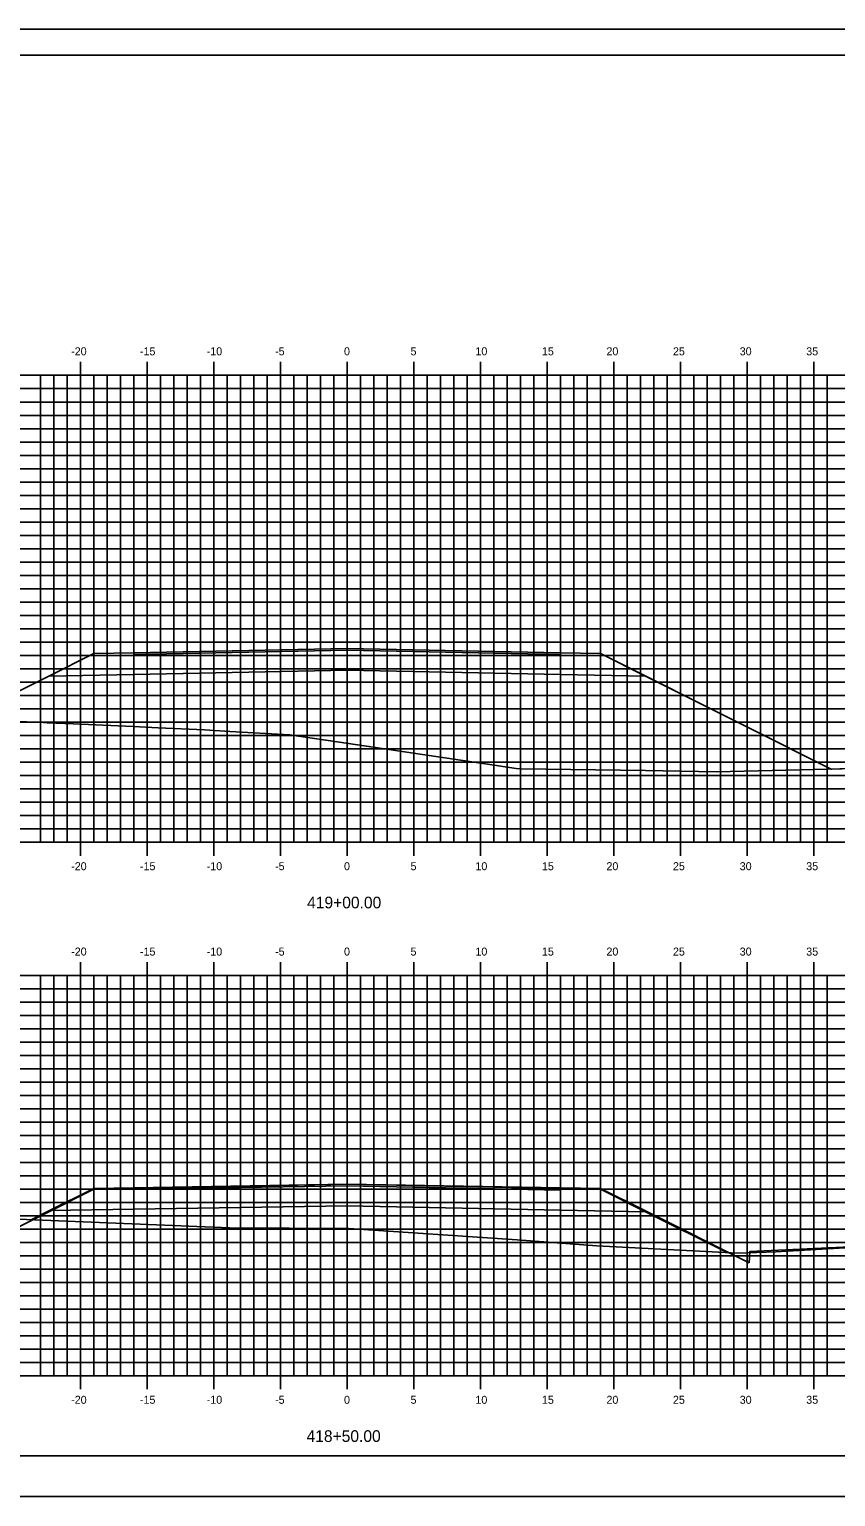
# Model space of a CAD drawing. Extents: x 1168600 to 1177589, y 610178 to 611246.
# Drawn here: x 1173609.2 to 1173669.7, y 610900.5 to 611010.5 of the extents above; entities that cross this region are included whole.
import ezdxf

# ---------------------------------------------------------------- set-up
doc = ezdxf.new("R2010")
doc.units = 0
for name, color, linetype in [('_Construction', 7, 'Continuous'), ('_Station Equation', 7, 'Continuous'), ('D_Roadway_Edge_TW', 7, 'Continuous'), ('D_Roadway_SubGrade', 7, 'Continuous'), ('D_Slope_Direction', 7, 'Continuous'), ('D_Text_Standard', 7, 'Continuous'), ('DIMENSIONS', 7, 'Continuous'), ('H_V ANNOTATION', 7, 'Continuous'), ('MAJOR', 7, 'Continuous'), ('MATCH LINES', 7, 'Continuous'), ('MINOR', 7, 'Continuous')]:
    doc.layers.add(name, color=color, linetype=linetype)

msp = doc.modelspace()

# ---------------------------------------------------------------- linework, layer by layer
at = {"layer": '_Construction'}
for p, q in [((1173718.1, 611008.6), (1173558.1, 611008.6)), ((1173558.1, 610903.6), (1173718.1, 610903.6))]:
    msp.add_line(p, q, dxfattribs=at)
msp.add_lwpolyline([(1173550, 610900.54), (1173720, 610900.54), (1173720, 611010.54), (1173550, 611010.54)], close=True, dxfattribs=at)
at = {"layer": '_Station Equation'}
for points in [[(1173603.01, 610958.19), (1173610.71, 610962.04), (1173610.71, 610962.04), (1173614.1, 610963.74), (1173614.1, 610963.74), (1173614.1, 610963.74), (1173617.1, 610963.8), (1173633.1, 610964.12), (1173633.1, 610964.12), (1173649.1, 610963.8), (1173649.1, 610963.8), (1173649.1, 610963.8), (1173652.1, 610963.74), (1173655.48, 610962.04), (1173655.48, 610962.04), (1173663.18, 610958.19), (1173663.18, 610958.19), (1173669.4, 610955.08), (1173669.4, 610955.08), (1173669.4, 610955.08), (1173669.4, 610955.08), (1173669.4, 610955.08), (1173669.4, 610955.08), (1173669.4, 610955.08), (1173669.45, 610955.08), (1173669.45, 610955.08), (1173669.45, 610955.08), (1173669.45, 610955.08), (1173673.01, 610955.22)], [(1173608.33, 610958.66), (1173609.76, 610958.6), (1173610.29, 610958.57), (1173610.59, 610958.56), (1173612.57, 610958.47), (1173617.04, 610958.27), (1173618.92, 610958.17), (1173622.4, 610958.03), (1173624.29, 610957.9), (1173628.78, 610957.65), (1173633.2, 610957), (1173644.12, 610955.37), (1173645.78, 610955.13), (1173646.12, 610955.09), (1173655.47, 610954.97), (1173660.78, 610954.88), (1173670.21, 610955.1), (1173679.65, 610955.44), (1173684.18, 610955.6), (1173685.04, 610956.03), (1173703.1, 610961.81)], [(1173563.1, 610924.18), (1173565.21, 610924), (1173581.78, 610921.94), (1173588.74, 610921.58), (1173606.55, 610921.41), (1173624.27, 610920.7), (1173633.23, 610920.63), (1173645.85, 610919.79), (1173651.84, 610919.34), (1173662.41, 610918.78), (1173665.26, 610918.9), (1173684.28, 610920), (1173687.79, 610918.68), (1173692.72, 610921.14), (1173700.87, 610924.46), (1173703.1, 610925.44)], [(1173603.08, 610918.07), (1173614.1, 610923.58), (1173614.1, 610923.58), (1173614.1, 610923.58), (1173617.1, 610923.64), (1173633.1, 610923.96), (1173633.1, 610923.96), (1173649.1, 610923.7), (1173649.1, 610923.7), (1173649.1, 610923.7), (1173652.1, 610923.64), (1173655.43, 610921.98), (1173655.43, 610921.98), (1173655.43, 610921.98), (1173663.25, 610918.07), (1173663.25, 610918.07), (1173663.25, 610918.07), (1173663.25, 610918.07), (1173663.25, 610918.07), (1173663.25, 610918.07), (1173663.25, 610918.07), (1173663.25, 610918.07), (1173663.3, 610918.91), (1173663.31, 610918.91), (1173663.31, 610918.91), (1173674.58, 610919.44)]]:
    msp.add_lwpolyline(points, dxfattribs=at)
at = {"layer": 'D_Roadway_Edge_TW'}
for points in [[(1173617.1, 610963.67), (1173617.1, 610963.8), (1173633.1, 610964.12), (1173649.1, 610963.8), (1173649.1, 610963.67), (1173633.1, 610963.99)], [(1173617.1, 610923.58), (1173617.1, 610923.7), (1173633.1, 610923.96), (1173649.1, 610923.64), (1173649.1, 610923.51), (1173633.1, 610923.83)]]:
    msp.add_lwpolyline(points, close=True, dxfattribs=at)
at = {"layer": 'D_Roadway_SubGrade'}
for points in [[(1173617.1, 610963.8), (1173614.1, 610963.74), (1173610.71, 610962.04), (1173617.1, 610962.17)], [(1173617.1, 610962.17), (1173617.1, 610963.67), (1173633.1, 610963.99), (1173649.1, 610963.67), (1173649.1, 610962.17), (1173633.1, 610962.49)], [(1173649.1, 610963.8), (1173652.1, 610963.74), (1173655.48, 610962.04), (1173649.1, 610962.17)], [(1173617.1, 610923.7), (1173614.1, 610923.64), (1173610.77, 610921.98), (1173617.1, 610922.08)], [(1173617.1, 610922.08), (1173617.1, 610923.58), (1173633.1, 610923.83), (1173649.1, 610923.51), (1173649.1, 610922.01), (1173633.1, 610922.33)], [(1173649.1, 610923.64), (1173652.1, 610923.58), (1173655.48, 610921.88), (1173649.1, 610922.01)]]:
    msp.add_lwpolyline(points, close=True, dxfattribs=at)
at = {"layer": 'D_Slope_Direction'}
for points in [[(1173652.1, 610963.74), (1173663.18, 610958.19)], [(1173663.18, 610958.19), (1173669.4, 610955.08)]]:
    msp.add_lwpolyline(points, dxfattribs=at)
at = {"layer": 'D_Text_Standard'}
for points in [[(1173604.42, 610958.9), (1173610.71, 610962.04), (1173614.1, 610963.74), (1173617.1, 610963.8), (1173633.1, 610964.12), (1173649.1, 610963.8), (1173652.1, 610963.74), (1173655.48, 610962.04), (1173663.18, 610958.19), (1173669.4, 610955.08)], [(1173609.4, 610921.29), (1173610.77, 610921.98), (1173614.1, 610923.64), (1173617.1, 610923.7), (1173633.1, 610923.96), (1173649.1, 610923.64), (1173652.1, 610923.58), (1173655.48, 610921.88), (1173661.6, 610918.83)]]:
    msp.add_lwpolyline(points, dxfattribs=at)
at = {"layer": 'DIMENSIONS'}
for points in [[(1173617.1, 610963.67), (1173617.1, 610963.67), (1173633.1, 610963.99), (1173649.1, 610963.67), (1173649.1, 610963.67), (1173633.1, 610963.99)], [(1173617.1, 610923.58), (1173617.1, 610923.58), (1173633.1, 610923.83), (1173649.1, 610923.51), (1173649.1, 610923.51), (1173633.1, 610923.83)]]:
    msp.add_lwpolyline(points, close=True, dxfattribs=at)
for points in [[(1173617.1, 610963.67), (1173617.1, 610963.67)], [(1173617.1, 610963.67), (1173617.1, 610963.67)], [(1173649.1, 610963.67), (1173649.1, 610963.67)], [(1173649.1, 610963.67), (1173649.1, 610963.67)], [(1173617.1, 610923.58), (1173617.1, 610923.58)], [(1173617.1, 610923.58), (1173617.1, 610923.58)], [(1173649.1, 610923.51), (1173649.1, 610923.51)], [(1173649.1, 610923.51), (1173649.1, 610923.51)]]:
    msp.add_lwpolyline(points, dxfattribs=at)
at = {"layer": 'MAJOR'}
for p, q in [((1173613.1, 610985.6), (1173613.1, 610984.6)), ((1173618.1, 610985.6), (1173618.1, 610984.6)), ((1173623.1, 610985.6), (1173623.1, 610984.6)), ((1173628.1, 610985.6), (1173628.1, 610984.6)), ((1173633.1, 610985.6), (1173633.1, 610984.6)), ((1173638.1, 610985.6), (1173638.1, 610984.6)), ((1173643.1, 610985.6), (1173643.1, 610984.6)), ((1173648.1, 610985.6), (1173648.1, 610984.6)), ((1173653.1, 610985.6), (1173653.1, 610984.6)), ((1173658.1, 610985.6), (1173658.1, 610984.6)), ((1173663.1, 610985.6), (1173663.1, 610984.6)), ((1173668.1, 610985.6), (1173668.1, 610984.6)), ((1173563.1, 610984.6), (1173703.1, 610984.6)), ((1173563.1, 610984.6), (1173703.1, 610984.6)), ((1173613.1, 610949.6), (1173613.1, 610984.6)), ((1173618.1, 610949.6), (1173618.1, 610984.6)), ((1173623.1, 610949.6), (1173623.1, 610984.6)), ((1173628.1, 610949.6), (1173628.1, 610984.6)), ((1173633.1, 610949.6), (1173633.1, 610984.6)), ((1173638.1, 610949.6), (1173638.1, 610984.6)), ((1173643.1, 610949.6), (1173643.1, 610984.6)), ((1173648.1, 610949.6), (1173648.1, 610984.6)), ((1173653.1, 610949.6), (1173653.1, 610984.6)), ((1173658.1, 610949.6), (1173658.1, 610984.6)), ((1173663.1, 610949.6), (1173663.1, 610984.6)), ((1173668.1, 610949.6), (1173668.1, 610984.6)), ((1173563.1, 610979.6), (1173703.1, 610979.6)), ((1173563.1, 610974.6), (1173703.1, 610974.6)), ((1173563.1, 610969.6), (1173703.1, 610969.6)), ((1173563.1, 610964.6), (1173703.1, 610964.6)), ((1173563.1, 610959.6), (1173703.1, 610959.6)), ((1173563.1, 610954.6), (1173703.1, 610954.6)), ((1173563.1, 610949.6), (1173703.1, 610949.6)), ((1173563.1, 610949.6), (1173703.1, 610949.6)), ((1173613.1, 610948.59), (1173613.1, 610949.6)), ((1173618.1, 610948.59), (1173618.1, 610949.6)), ((1173623.1, 610948.59), (1173623.1, 610949.6)), ((1173628.1, 610948.59), (1173628.1, 610949.6)), ((1173633.1, 610948.59), (1173633.1, 610949.6)), ((1173638.1, 610948.59), (1173638.1, 610949.6)), ((1173643.1, 610948.59), (1173643.1, 610949.6)), ((1173648.1, 610948.59), (1173648.1, 610949.6)), ((1173653.1, 610948.59), (1173653.1, 610949.6)), ((1173658.1, 610948.59), (1173658.1, 610949.6)), ((1173663.1, 610948.59), (1173663.1, 610949.6)), ((1173668.1, 610948.59), (1173668.1, 610949.6)), ((1173613.1, 610940.6), (1173613.1, 610939.6)), ((1173618.1, 610940.6), (1173618.1, 610939.6)), ((1173623.1, 610940.6), (1173623.1, 610939.6)), ((1173628.1, 610940.6), (1173628.1, 610939.6)), ((1173633.1, 610940.6), (1173633.1, 610939.6)), ((1173638.1, 610940.6), (1173638.1, 610939.6)), ((1173643.1, 610940.6), (1173643.1, 610939.6)), ((1173648.1, 610940.6), (1173648.1, 610939.6)), ((1173653.1, 610940.6), (1173653.1, 610939.6)), ((1173658.1, 610940.6), (1173658.1, 610939.6)), ((1173663.1, 610940.6), (1173663.1, 610939.6)), ((1173668.1, 610940.6), (1173668.1, 610939.6)), ((1173563.1, 610939.6), (1173703.1, 610939.6)), ((1173563.1, 610939.6), (1173703.1, 610939.6)), ((1173613.1, 610909.6), (1173613.1, 610939.6)), ((1173618.1, 610909.6), (1173618.1, 610939.6)), ((1173623.1, 610909.6), (1173623.1, 610939.6)), ((1173628.1, 610909.6), (1173628.1, 610939.6)), ((1173633.1, 610909.6), (1173633.1, 610939.6)), ((1173638.1, 610909.6), (1173638.1, 610939.6)), ((1173643.1, 610909.6), (1173643.1, 610939.6)), ((1173648.1, 610909.6), (1173648.1, 610939.6)), ((1173653.1, 610909.6), (1173653.1, 610939.6)), ((1173658.1, 610909.6), (1173658.1, 610939.6)), ((1173663.1, 610909.6), (1173663.1, 610939.6)), ((1173668.1, 610909.6), (1173668.1, 610939.6)), ((1173563.1, 610934.6), (1173703.1, 610934.6)), ((1173563.1, 610929.6), (1173703.1, 610929.6)), ((1173563.1, 610924.6), (1173703.1, 610924.6)), ((1173563.1, 610919.6), (1173703.1, 610919.6)), ((1173563.1, 610914.6), (1173703.1, 610914.6)), ((1173563.1, 610909.6), (1173703.1, 610909.6)), ((1173563.1, 610909.6), (1173703.1, 610909.6)), ((1173613.1, 610908.59), (1173613.1, 610909.6)), ((1173618.1, 610908.59), (1173618.1, 610909.6)), ((1173623.1, 610908.59), (1173623.1, 610909.6)), ((1173628.1, 610908.59), (1173628.1, 610909.6)), ((1173633.1, 610908.59), (1173633.1, 610909.6)), ((1173638.1, 610908.59), (1173638.1, 610909.6)), ((1173643.1, 610908.59), (1173643.1, 610909.6)), ((1173648.1, 610908.59), (1173648.1, 610909.6)), ((1173653.1, 610908.59), (1173653.1, 610909.6)), ((1173658.1, 610908.59), (1173658.1, 610909.6)), ((1173663.1, 610908.59), (1173663.1, 610909.6)), ((1173668.1, 610908.59), (1173668.1, 610909.6))]:
    msp.add_line(p, q, dxfattribs=at)
at = {"layer": 'MATCH LINES'}
for points in [[(1173617.1, 610963.8), (1173617.1, 610963.67)], [(1173649.1, 610963.8), (1173649.1, 610963.67)], [(1173617.1, 610923.7), (1173617.1, 610923.58)], [(1173649.1, 610923.64), (1173649.1, 610923.51)]]:
    msp.add_lwpolyline(points, dxfattribs=at)
at = {"layer": 'MINOR'}
for p, q in [((1173610.1, 610949.6), (1173610.1, 610984.6)), ((1173611.1, 610949.6), (1173611.1, 610984.6)), ((1173612.1, 610949.6), (1173612.1, 610984.6)), ((1173614.1, 610949.6), (1173614.1, 610984.6)), ((1173615.1, 610949.6), (1173615.1, 610984.6)), ((1173616.1, 610949.6), (1173616.1, 610984.6)), ((1173617.1, 610949.6), (1173617.1, 610984.6)), ((1173619.1, 610949.6), (1173619.1, 610984.6)), ((1173620.1, 610949.6), (1173620.1, 610984.6)), ((1173621.1, 610949.6), (1173621.1, 610984.6)), ((1173622.1, 610949.6), (1173622.1, 610984.6)), ((1173624.1, 610949.6), (1173624.1, 610984.6)), ((1173625.1, 610949.6), (1173625.1, 610984.6)), ((1173626.1, 610949.6), (1173626.1, 610984.6)), ((1173627.1, 610949.6), (1173627.1, 610984.6)), ((1173629.1, 610949.6), (1173629.1, 610984.6)), ((1173630.1, 610949.6), (1173630.1, 610984.6)), ((1173631.1, 610949.6), (1173631.1, 610984.6)), ((1173632.1, 610949.6), (1173632.1, 610984.6)), ((1173634.1, 610949.6), (1173634.1, 610984.6)), ((1173635.1, 610949.6), (1173635.1, 610984.6)), ((1173636.1, 610949.6), (1173636.1, 610984.6)), ((1173637.1, 610949.6), (1173637.1, 610984.6)), ((1173639.1, 610949.6), (1173639.1, 610984.6)), ((1173640.1, 610949.6), (1173640.1, 610984.6)), ((1173641.1, 610949.6), (1173641.1, 610984.6)), ((1173642.1, 610949.6), (1173642.1, 610984.6)), ((1173644.1, 610949.6), (1173644.1, 610984.6)), ((1173645.1, 610949.6), (1173645.1, 610984.6)), ((1173646.1, 610949.6), (1173646.1, 610984.6)), ((1173647.1, 610949.6), (1173647.1, 610984.6)), ((1173649.1, 610949.6), (1173649.1, 610984.6)), ((1173650.1, 610949.6), (1173650.1, 610984.6)), ((1173651.1, 610949.6), (1173651.1, 610984.6)), ((1173652.1, 610949.6), (1173652.1, 610984.6)), ((1173654.1, 610949.6), (1173654.1, 610984.6)), ((1173655.1, 610949.6), (1173655.1, 610984.6)), ((1173656.1, 610949.6), (1173656.1, 610984.6)), ((1173657.1, 610949.6), (1173657.1, 610984.6)), ((1173659.1, 610949.6), (1173659.1, 610984.6)), ((1173660.1, 610949.6), (1173660.1, 610984.6)), ((1173661.1, 610949.6), (1173661.1, 610984.6)), ((1173662.1, 610949.6), (1173662.1, 610984.6)), ((1173664.1, 610949.6), (1173664.1, 610984.6)), ((1173665.1, 610949.6), (1173665.1, 610984.6)), ((1173666.1, 610949.6), (1173666.1, 610984.6)), ((1173667.1, 610949.6), (1173667.1, 610984.6)), ((1173669.1, 610949.6), (1173669.1, 610984.6)), ((1173563.1, 610983.6), (1173703.1, 610983.6)), ((1173563.1, 610982.6), (1173703.1, 610982.6)), ((1173563.1, 610981.6), (1173703.1, 610981.6)), ((1173563.1, 610980.6), (1173703.1, 610980.6)), ((1173563.1, 610978.6), (1173703.1, 610978.6)), ((1173563.1, 610977.6), (1173703.1, 610977.6)), ((1173563.1, 610976.6), (1173703.1, 610976.6)), ((1173563.1, 610975.6), (1173703.1, 610975.6)), ((1173563.1, 610973.6), (1173703.1, 610973.6)), ((1173563.1, 610972.6), (1173703.1, 610972.6)), ((1173563.1, 610971.6), (1173703.1, 610971.6)), ((1173563.1, 610970.6), (1173703.1, 610970.6)), ((1173563.1, 610968.6), (1173703.1, 610968.6)), ((1173563.1, 610967.6), (1173703.1, 610967.6)), ((1173563.1, 610966.6), (1173703.1, 610966.6)), ((1173563.1, 610965.6), (1173703.1, 610965.6)), ((1173563.1, 610963.6), (1173703.1, 610963.6)), ((1173563.1, 610962.6), (1173703.1, 610962.6)), ((1173563.1, 610961.6), (1173703.1, 610961.6)), ((1173563.1, 610960.6), (1173703.1, 610960.6)), ((1173563.1, 610958.6), (1173703.1, 610958.6)), ((1173563.1, 610957.6), (1173703.1, 610957.6)), ((1173563.1, 610956.6), (1173703.1, 610956.6)), ((1173563.1, 610955.6), (1173703.1, 610955.6)), ((1173563.1, 610953.6), (1173703.1, 610953.6)), ((1173563.1, 610952.6), (1173703.1, 610952.6)), ((1173563.1, 610951.6), (1173703.1, 610951.6)), ((1173563.1, 610950.6), (1173703.1, 610950.6)), ((1173610.1, 610909.6), (1173610.1, 610939.6)), ((1173611.1, 610909.6), (1173611.1, 610939.6)), ((1173612.1, 610909.6), (1173612.1, 610939.6)), ((1173614.1, 610909.6), (1173614.1, 610939.6)), ((1173615.1, 610909.6), (1173615.1, 610939.6)), ((1173616.1, 610909.6), (1173616.1, 610939.6)), ((1173617.1, 610909.6), (1173617.1, 610939.6)), ((1173619.1, 610909.6), (1173619.1, 610939.6)), ((1173620.1, 610909.6), (1173620.1, 610939.6)), ((1173621.1, 610909.6), (1173621.1, 610939.6)), ((1173622.1, 610909.6), (1173622.1, 610939.6)), ((1173624.1, 610909.6), (1173624.1, 610939.6)), ((1173625.1, 610909.6), (1173625.1, 610939.6)), ((1173626.1, 610909.6), (1173626.1, 610939.6)), ((1173627.1, 610909.6), (1173627.1, 610939.6)), ((1173629.1, 610909.6), (1173629.1, 610939.6)), ((1173630.1, 610909.6), (1173630.1, 610939.6)), ((1173631.1, 610909.6), (1173631.1, 610939.6)), ((1173632.1, 610909.6), (1173632.1, 610939.6)), ((1173634.1, 610909.6), (1173634.1, 610939.6)), ((1173635.1, 610909.6), (1173635.1, 610939.6)), ((1173636.1, 610909.6), (1173636.1, 610939.6)), ((1173637.1, 610909.6), (1173637.1, 610939.6)), ((1173639.1, 610909.6), (1173639.1, 610939.6)), ((1173640.1, 610909.6), (1173640.1, 610939.6)), ((1173641.1, 610909.6), (1173641.1, 610939.6)), ((1173642.1, 610909.6), (1173642.1, 610939.6)), ((1173644.1, 610909.6), (1173644.1, 610939.6)), ((1173645.1, 610909.6), (1173645.1, 610939.6)), ((1173646.1, 610909.6), (1173646.1, 610939.6)), ((1173647.1, 610909.6), (1173647.1, 610939.6)), ((1173649.1, 610909.6), (1173649.1, 610939.6)), ((1173650.1, 610909.6), (1173650.1, 610939.6)), ((1173651.1, 610909.6), (1173651.1, 610939.6)), ((1173652.1, 610909.6), (1173652.1, 610939.6)), ((1173654.1, 610909.6), (1173654.1, 610939.6)), ((1173655.1, 610909.6), (1173655.1, 610939.6)), ((1173656.1, 610909.6), (1173656.1, 610939.6)), ((1173657.1, 610909.6), (1173657.1, 610939.6)), ((1173659.1, 610909.6), (1173659.1, 610939.6)), ((1173660.1, 610909.6), (1173660.1, 610939.6)), ((1173661.1, 610909.6), (1173661.1, 610939.6)), ((1173662.1, 610909.6), (1173662.1, 610939.6)), ((1173664.1, 610909.6), (1173664.1, 610939.6)), ((1173665.1, 610909.6), (1173665.1, 610939.6)), ((1173666.1, 610909.6), (1173666.1, 610939.6)), ((1173667.1, 610909.6), (1173667.1, 610939.6)), ((1173669.1, 610909.6), (1173669.1, 610939.6)), ((1173563.1, 610938.6), (1173703.1, 610938.6)), ((1173563.1, 610937.6), (1173703.1, 610937.6)), ((1173563.1, 610936.6), (1173703.1, 610936.6)), ((1173563.1, 610935.6), (1173703.1, 610935.6)), ((1173563.1, 610933.6), (1173703.1, 610933.6)), ((1173563.1, 610932.6), (1173703.1, 610932.6)), ((1173563.1, 610931.6), (1173703.1, 610931.6)), ((1173563.1, 610930.6), (1173703.1, 610930.6)), ((1173563.1, 610928.6), (1173703.1, 610928.6)), ((1173563.1, 610927.6), (1173703.1, 610927.6)), ((1173563.1, 610926.6), (1173703.1, 610926.6)), ((1173563.1, 610925.6), (1173703.1, 610925.6)), ((1173563.1, 610923.6), (1173703.1, 610923.6)), ((1173563.1, 610922.6), (1173703.1, 610922.6)), ((1173563.1, 610921.6), (1173703.1, 610921.6)), ((1173563.1, 610920.6), (1173703.1, 610920.6)), ((1173563.1, 610918.6), (1173703.1, 610918.6)), ((1173563.1, 610917.6), (1173703.1, 610917.6)), ((1173563.1, 610916.6), (1173703.1, 610916.6)), ((1173563.1, 610915.6), (1173703.1, 610915.6)), ((1173563.1, 610913.6), (1173703.1, 610913.6)), ((1173563.1, 610912.6), (1173703.1, 610912.6)), ((1173563.1, 610911.6), (1173703.1, 610911.6)), ((1173563.1, 610910.6), (1173703.1, 610910.6))]:
    msp.add_line(p, q, dxfattribs=at)

# ---------------------------------------------------------------- texts
at = {"layer": 'H_V ANNOTATION'}
for s, height, p in [('-20', 0.6, (1173612.39, 610986.1)), ('-15', 0.6, (1173617.55, 610986.1)), ('-10', 0.6, (1173622.56, 610986.1)), ('-5', 0.6, (1173627.69, 610986.1)), ('0', 0.6, (1173632.86, 610986.1)), ('5', 0.6, (1173637.85, 610986.1)), ('10', 0.6, (1173642.72, 610986.1)), ('15', 0.6, (1173647.71, 610986.1)), ('20', 0.6, (1173652.55, 610986.1)), ('25', 0.6, (1173657.54, 610986.1)), ('30', 0.6, (1173662.55, 610986.1)), ('35', 0.6, (1173667.54, 610986.1)), ('-20', 0.6, (1173612.39, 610947.5)), ('-15', 0.6, (1173617.55, 610947.5)), ('-10', 0.6, (1173622.56, 610947.5)), ('-5', 0.6, (1173627.69, 610947.5)), ('0', 0.6, (1173632.86, 610947.5)), ('5', 0.6, (1173637.85, 610947.5)), ('10', 0.6, (1173642.72, 610947.5)), ('15', 0.6, (1173647.71, 610947.5)), ('20', 0.6, (1173652.55, 610947.5)), ('25', 0.6, (1173657.54, 610947.5)), ('30', 0.6, (1173662.55, 610947.5)), ('35', 0.6, (1173667.54, 610947.5)), ('419+00.00', 0.875, (1173630.09, 610944.64)), ('-20', 0.6, (1173612.39, 610941.1)), ('-15', 0.6, (1173617.55, 610941.1)), ('-10', 0.6, (1173622.56, 610941.1)), ('-5', 0.6, (1173627.69, 610941.1)), ('0', 0.6, (1173632.86, 610941.1)), ('5', 0.6, (1173637.85, 610941.1)), ('10', 0.6, (1173642.72, 610941.1)), ('15', 0.6, (1173647.71, 610941.1)), ('20', 0.6, (1173652.55, 610941.1)), ('25', 0.6, (1173657.54, 610941.1)), ('30', 0.6, (1173662.55, 610941.1)), ('35', 0.6, (1173667.54, 610941.1)), ('-20', 0.6, (1173612.39, 610907.5)), ('-10', 0.6, (1173622.56, 610907.5)), ('0', 0.6, (1173632.86, 610907.5)), ('10', 0.6, (1173642.72, 610907.5)), ('20', 0.6, (1173652.55, 610907.5)), ('25', 0.6, (1173657.54, 610907.5)), ('30', 0.6, (1173662.55, 610907.5)), ('35', 0.6, (1173667.54, 610907.5)), ('-15', 0.6, (1173617.55, 610907.5)), ('-5', 0.6, (1173627.69, 610907.5)), ('5', 0.6, (1173637.85, 610907.5)), ('15', 0.6, (1173647.71, 610907.5)), ('418+50.00', 0.875, (1173630.05, 610904.64))]:
    msp.add_text(s, height=height, dxfattribs=at).set_placement(p)

doc.saveas('drawing.dxf')
